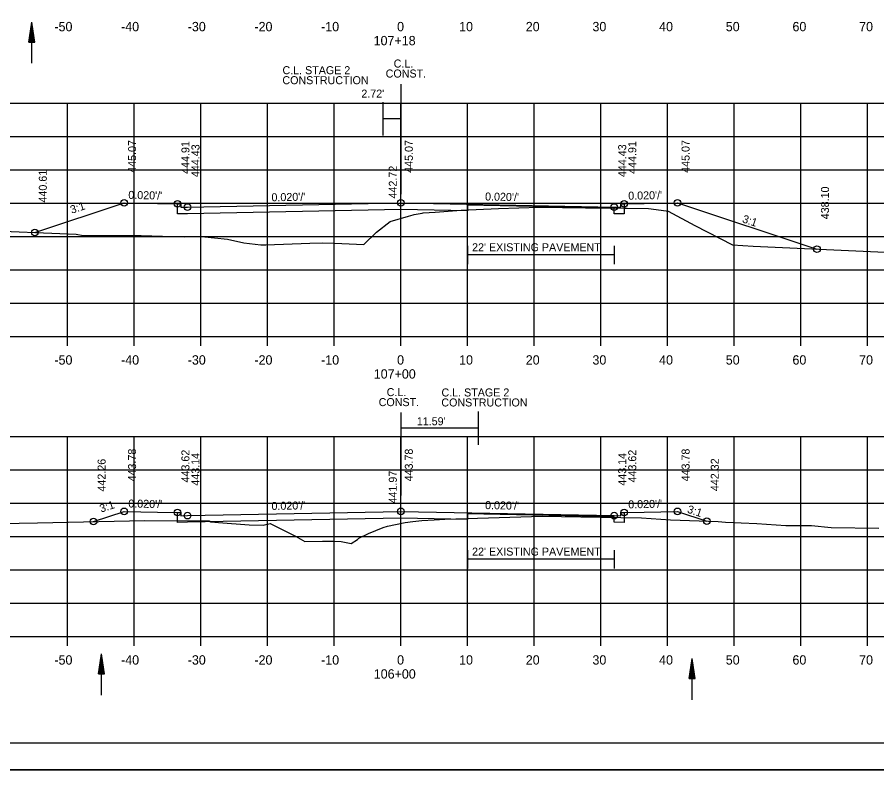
# Model space of a CAD drawing. Extents: x 1538688 to 1540766, y 656250 to 671912.
# Drawn here: x 1538800.6 to 1538929.6, y 657404.6 to 657517.5 of the extents above; entities that cross this region are included whole.
import ezdxf

# ---------------------------------------------------------------- set-up
doc = ezdxf.new("R2010")
doc.units = 0
for name, color, linetype in [('15', 7, 'Continuous'), ('18', 7, 'Continuous'), ('20', 7, 'Continuous'), ('22', 7, 'Continuous'), ('26', 7, 'Continuous'), ('39', 7, 'Continuous'), ('41', 7, 'Continuous'), ('42', 7, 'Continuous'), ('7', 7, 'Continuous'), ('Borings', 7, 'Continuous'), ('Default', 7, 'Continuous'), ('Horizontal Alignment', 7, 'Continuous'), ('RipRap', 7, 'Continuous'), ('Wall Heights', 7, 'Continuous')]:
    doc.layers.add(name, color=color, linetype=linetype)

msp = doc.modelspace()

# ---------------------------------------------------------------- linework, layer by layer
at = {"layer": '15'}
for p, q in [((1538802.4, 657513.74), (1538802.85, 657516.74)), ((1538802.47, 657513.74), (1538802.85, 657516.24)), ((1538803.3, 657513.74), (1538802.85, 657516.74)), ((1538803.22, 657513.74), (1538802.85, 657516.24)), ((1538802.55, 657513.74), (1538802.85, 657515.73)), ((1538802.62, 657513.74), (1538802.85, 657515.23)), ((1538802.7, 657513.74), (1538802.85, 657514.72)), ((1538803.14, 657513.74), (1538802.85, 657515.73)), ((1538803.07, 657513.74), (1538802.85, 657515.23)), ((1538802.99, 657513.74), (1538802.85, 657514.72)), ((1538802.4, 657513.74), (1538803.3, 657513.74)), ((1538802.78, 657513.74), (1538802.85, 657514.22)), ((1538802.92, 657513.74), (1538802.85, 657514.22)), ((1538812.82, 657418.96), (1538813.27, 657421.96)), ((1538813.72, 657418.96), (1538813.27, 657421.96)), ((1538812.89, 657418.96), (1538813.27, 657421.46)), ((1538812.97, 657418.96), (1538813.27, 657420.94)), ((1538813.64, 657418.96), (1538813.27, 657421.46)), ((1538813.57, 657418.96), (1538813.27, 657420.94)), ((1538901.41, 657418.29), (1538901.86, 657421.29)), ((1538901.49, 657418.29), (1538901.86, 657420.79)), ((1538902.31, 657418.29), (1538901.86, 657421.29)), ((1538902.24, 657418.29), (1538901.86, 657420.79)), ((1538813.04, 657418.96), (1538813.27, 657420.44)), ((1538813.12, 657418.96), (1538813.27, 657419.93)), ((1538813.2, 657418.96), (1538813.27, 657419.43)), ((1538813.49, 657418.96), (1538813.27, 657420.44)), ((1538813.42, 657418.96), (1538813.27, 657419.93)), ((1538813.34, 657418.96), (1538813.27, 657419.43)), ((1538901.56, 657418.29), (1538901.86, 657420.27)), ((1538901.64, 657418.29), (1538901.86, 657419.77)), ((1538901.72, 657418.29), (1538901.86, 657419.26)), ((1538902.16, 657418.29), (1538901.86, 657420.27)), ((1538902.09, 657418.29), (1538901.86, 657419.77)), ((1538902.01, 657418.29), (1538901.86, 657419.26)), ((1538812.82, 657418.96), (1538813.72, 657418.96)), ((1538901.41, 657418.29), (1538902.31, 657418.29)), ((1538901.79, 657418.29), (1538901.86, 657418.76)), ((1538901.93, 657418.29), (1538901.86, 657418.76))]:
    msp.add_line(p, q, dxfattribs=at)
at = {"layer": '18'}
for points in [[(1538794.81, 657485.51), (1538809.5, 657484.94), (1538810.52, 657484.75), (1538811.35, 657484.74), (1538819.24, 657484.72), (1538825.66, 657484.54), (1538828.26, 657484.6), (1538832.18, 657484.19), (1538834.64, 657483.62), (1538837.2, 657483.31), (1538837.95, 657483.32), (1538844.53, 657483.58), (1538846.48, 657483.65), (1538848.21, 657483.58), (1538852.63, 657483.38), (1538854.55, 657485.25), (1538856.58, 657486.81), (1538859.32, 657487.63), (1538860.04, 657487.83), (1538860.2, 657487.89), (1538861.4, 657488.09), (1538861.52, 657488.11), (1538863.35, 657488.25), (1538867.22, 657488.55), (1538872.84, 657488.76), (1538878.93, 657488.98), (1538885.86, 657488.9), (1538891.73, 657488.83), (1538892.12, 657488.82), (1538895.33, 657488.77), (1538897.96, 657488.42), (1538898.26, 657488.36), (1538902.27, 657486.23), (1538907.93, 657483.32), (1538911.05, 657483.11), (1538931.92, 657482.16)], [(1538789.86, 657441.39), (1538803.7, 657441.64), (1538819.76, 657442), (1538828.81, 657441.92), (1538829.42, 657441.95), (1538829.66, 657441.79), (1538830.85, 657441.69), (1538835.42, 657441.33), (1538837.55, 657441.27), (1538838.56, 657441.53), (1538842.3, 657439.67), (1538842.37, 657439.65), (1538842.4, 657439.63), (1538843.78, 657438.84), (1538846.41, 657438.87), (1538848.19, 657438.9), (1538849.24, 657438.81), (1538850.73, 657438.55), (1538851.67, 657439.13), (1538851.9, 657439.32), (1538853.34, 657440.02), (1538855.54, 657440.95), (1538856.16, 657441.11), (1538858.85, 657441.69), (1538860, 657441.85), (1538861.32, 657442), (1538863.2, 657442.09), (1538864.77, 657442.18), (1538871.31, 657442.37), (1538879.37, 657442.62), (1538888.07, 657442.49), (1538894.3, 657442.38), (1538898.63, 657442.06), (1538905.76, 657441.84), (1538906.87, 657441.72), (1538911.58, 657441.54), (1538915.93, 657441.25), (1538917.64, 657441.25), (1538919.76, 657441.24), (1538922.73, 657440.95), (1538929.9, 657440.82)]]:
    msp.add_lwpolyline(points, dxfattribs=at)
at = {"layer": '20'}
for points in [[(1538803.28, 657485.18), (1538816.67, 657489.64), (1538821.67, 657489.54), (1538824.67, 657489.48), (1538825.17, 657489.48), (1538825.18, 657488.98), (1538826.18, 657489), (1538858.18, 657489.64), (1538890.18, 657489), (1538891.18, 657488.98), (1538891.19, 657489.48), (1538891.69, 657489.48), (1538894.69, 657489.54), (1538899.69, 657489.64), (1538920.6, 657482.67)], [(1538812.1, 657441.83), (1538816.67, 657443.35), (1538821.67, 657443.25), (1538824.67, 657443.19), (1538825.17, 657443.19), (1538825.18, 657442.69), (1538826.18, 657442.71), (1538858.18, 657443.35), (1538890.18, 657442.71), (1538891.18, 657442.69), (1538891.19, 657443.19), (1538891.69, 657443.19), (1538894.69, 657443.25), (1538899.69, 657443.35), (1538904.07, 657441.89)]]:
    msp.add_lwpolyline(points, dxfattribs=at)
at = {"layer": '22'}
for p, q in [((1538718.18, 657504.57), (1538998.18, 657504.57)), ((1538808.18, 657469.57), (1538808.18, 657504.57)), ((1538818.18, 657469.57), (1538818.18, 657504.57)), ((1538828.18, 657469.57), (1538828.18, 657504.57)), ((1538838.18, 657469.57), (1538838.18, 657504.57)), ((1538848.18, 657469.57), (1538848.18, 657504.57)), ((1538858.18, 657469.57), (1538858.18, 657504.57)), ((1538868.18, 657469.57), (1538868.18, 657504.57)), ((1538878.18, 657469.57), (1538878.18, 657504.57)), ((1538888.18, 657469.57), (1538888.18, 657504.57)), ((1538898.18, 657469.57), (1538898.18, 657504.57)), ((1538908.18, 657469.57), (1538908.18, 657504.57)), ((1538918.18, 657469.57), (1538918.18, 657504.57)), ((1538928.18, 657469.57), (1538928.18, 657504.57)), ((1538718.18, 657499.57), (1538998.18, 657499.57)), ((1538718.18, 657494.57), (1538998.18, 657494.57)), ((1538718.18, 657489.57), (1538998.18, 657489.57)), ((1538718.18, 657484.57), (1538998.18, 657484.57)), ((1538718.18, 657479.57), (1538998.18, 657479.57)), ((1538718.18, 657474.57), (1538998.18, 657474.57)), ((1538718.18, 657469.57), (1538998.18, 657469.57)), ((1538718.18, 657454.57), (1538998.18, 657454.57)), ((1538808.18, 657424.57), (1538808.18, 657454.57)), ((1538818.18, 657424.57), (1538818.18, 657454.57)), ((1538828.18, 657424.57), (1538828.18, 657454.57)), ((1538838.18, 657424.57), (1538838.18, 657454.57)), ((1538848.18, 657424.57), (1538848.18, 657454.57)), ((1538858.18, 657424.57), (1538858.18, 657454.57)), ((1538868.18, 657424.57), (1538868.18, 657454.57)), ((1538878.18, 657424.57), (1538878.18, 657454.57)), ((1538888.18, 657424.57), (1538888.18, 657454.57)), ((1538898.18, 657424.57), (1538898.18, 657454.57)), ((1538908.18, 657424.57), (1538908.18, 657454.57)), ((1538918.18, 657424.57), (1538918.18, 657454.57)), ((1538928.18, 657424.57), (1538928.18, 657454.57)), ((1538718.18, 657449.57), (1538998.18, 657449.57)), ((1538718.18, 657444.57), (1538998.18, 657444.57)), ((1538718.18, 657439.57), (1538998.18, 657439.57)), ((1538718.18, 657434.57), (1538998.18, 657434.57)), ((1538718.18, 657429.57), (1538998.18, 657429.57)), ((1538718.18, 657424.57), (1538998.18, 657424.57))]:
    msp.add_line(p, q, dxfattribs=at)
at = {"layer": '26'}
msp.add_line((1538687.78, 657404.59), (1539021.11, 657404.59), dxfattribs=at)
msp.add_lwpolyline([(1538687.77, 657617.92), (1539021.11, 657617.92), (1539021.11, 657404.59), (1538687.77, 657404.59)], close=True, dxfattribs=at)
for centre in [(1538816.67, 657489.64), (1538858.18, 657489.64), (1538899.69, 657489.64), (1538824.67, 657489.48), (1538826.18, 657489), (1538826.18, 657489), (1538890.18, 657489), (1538890.18, 657489), (1538891.69, 657489.48), (1538803.28, 657485.18), (1538920.6, 657482.67), (1538816.67, 657443.35), (1538824.67, 657443.19), (1538858.18, 657443.35), (1538891.69, 657443.19), (1538899.69, 657443.35), (1538826.18, 657442.71), (1538826.18, 657442.71), (1538890.18, 657442.71), (1538890.18, 657442.71), (1538904.07, 657441.89), (1538812.1, 657441.83)]:
    msp.add_circle(centre, 0.5, dxfattribs=at)
at = {"layer": '39'}
for p, q in [((1538802.85, 657510.56), (1538802.85, 657516.74)), ((1538813.27, 657415.77), (1538813.27, 657421.96)), ((1538901.86, 657415.1), (1538901.86, 657421.29))]:
    msp.add_line(p, q, dxfattribs=at)
at = {"layer": '7'}
for p, q in [((1538868.17, 657483.18), (1538868.17, 657480.44)), ((1538890.17, 657483.18), (1538890.17, 657480.44)), ((1538890.17, 657481.81), (1538868.17, 657481.81)), ((1538868.17, 657437.53), (1538868.17, 657434.79)), ((1538890.17, 657437.53), (1538890.17, 657434.79)), ((1538890.17, 657436.16), (1538868.17, 657436.16))]:
    msp.add_line(p, q, dxfattribs=at)
at = {"layer": 'Borings'}
for p, q in [((1538718.18, 657469.57), (1538998.18, 657469.57)), ((1538808.18, 657468.17), (1538808.18, 657469.57)), ((1538818.18, 657468.17), (1538818.18, 657469.57)), ((1538828.18, 657468.17), (1538828.18, 657469.57)), ((1538838.18, 657468.17), (1538838.18, 657469.57)), ((1538848.18, 657468.17), (1538848.18, 657469.57)), ((1538858.18, 657468.17), (1538858.18, 657469.57)), ((1538868.18, 657468.17), (1538868.18, 657469.57)), ((1538878.18, 657468.17), (1538878.18, 657469.57)), ((1538888.18, 657468.17), (1538888.18, 657469.57)), ((1538898.18, 657468.17), (1538898.18, 657469.57)), ((1538908.18, 657468.17), (1538908.18, 657469.57)), ((1538918.18, 657468.17), (1538918.18, 657469.57)), ((1538928.18, 657468.17), (1538928.18, 657469.57)), ((1538718.18, 657424.57), (1538998.18, 657424.57)), ((1538808.18, 657423.17), (1538808.18, 657424.57)), ((1538818.18, 657423.17), (1538818.18, 657424.57)), ((1538828.18, 657423.17), (1538828.18, 657424.57)), ((1538838.18, 657423.17), (1538838.18, 657424.57)), ((1538848.18, 657423.17), (1538848.18, 657424.57)), ((1538858.18, 657423.17), (1538858.18, 657424.57)), ((1538868.18, 657423.17), (1538868.18, 657424.57)), ((1538878.18, 657423.17), (1538878.18, 657424.57)), ((1538888.18, 657423.17), (1538888.18, 657424.57)), ((1538898.18, 657423.17), (1538898.18, 657424.57)), ((1538908.18, 657423.17), (1538908.18, 657424.57)), ((1538918.18, 657423.17), (1538918.18, 657424.57)), ((1538928.18, 657423.17), (1538928.18, 657424.57))]:
    msp.add_line(p, q, dxfattribs=at)
at = {"layer": 'Default'}
for p, q in [((1538858.18, 657507.43), (1538858.18, 657490.91)), ((1538855.46, 657504.75), (1538855.46, 657499.75)), ((1538858.18, 657502.25), (1538855.46, 657502.25)), ((1538858.18, 657458.18), (1538858.18, 657445.72)), ((1538869.77, 657458.33), (1538869.77, 657453.33)), ((1538869.77, 657455.83), (1538858.18, 657455.83))]:
    msp.add_line(p, q, dxfattribs=at)
at = {"layer": 'RipRap'}
msp.add_line((1539016.36, 657408.57), (1538700.18, 657408.57), dxfattribs=at)
at = {"layer": 'Wall Heights'}
for points in [[(1538891.69, 657489.48), (1538891.69, 657487.98), (1538890.18, 657488), (1538890.17, 657488), (1538890.17, 657488.84), (1538868.17, 657489.28), (1538868.17, 657488.44), (1538858.18, 657488.64), (1538826.18, 657488), (1538824.67, 657487.98), (1538824.67, 657489.48)], [(1538891.69, 657443.19), (1538891.69, 657441.69), (1538890.18, 657441.71), (1538890.17, 657441.71), (1538890.17, 657442.54), (1538868.17, 657442.98), (1538868.17, 657442.15), (1538858.18, 657442.35), (1538826.18, 657441.71), (1538824.67, 657441.69), (1538824.67, 657443.19)]]:
    msp.add_lwpolyline(points, dxfattribs=at)

# ---------------------------------------------------------------- texts
at = {"layer": '41'}
for s, p in [('445.07', (1538818.47, 657494.14)), ('444.91', (1538826.47, 657493.98)), ('444.43', (1538827.98, 657493.5)), ('445.07', (1538859.98, 657494.14)), ('444.43', (1538891.98, 657493.5)), ('444.91', (1538893.49, 657493.98)), ('445.07', (1538901.49, 657494.14)), ('440.61', (1538805.08, 657489.68)), ('442.72', (1538857.58, 657490.29)), ('438.10', (1538922.4, 657487.17)), ('443.78', (1538818.47, 657447.85)), ('443.78', (1538859.98, 657447.85)), ('443.78', (1538901.49, 657447.85)), ('443.62', (1538826.47, 657447.69)), ('443.14', (1538827.98, 657447.21)), ('443.14', (1538891.98, 657447.21)), ('443.62', (1538893.49, 657447.69)), ('442.26', (1538813.9, 657446.33)), ('442.32', (1538905.87, 657446.39)), ('441.97', (1538857.58, 657444.54))]:
    msp.add_text(s, height=1.2, rotation=90, dxfattribs=at).set_placement(p)
at = {"layer": '42'}
for s, rotation, p in [("0.020'/'", 358.8542, (1538817.3, 657490.23)), ("0.020'/'", 1.1458, (1538892.3, 657490.1)), ("0.020'/'", 1.1458, (1538838.79, 657489.86)), ("0.020'/'", 358.8542, (1538870.81, 657489.99)), ('3:1', 18.4349, (1538808.82, 657487.99)), ('3:1', 341.5651, (1538909.3, 657486.73)), ("0.020'/'", 358.8542, (1538817.3, 657443.94)), ("0.020'/'", 1.1458, (1538892.3, 657443.8)), ('3:1', 18.4349, (1538813.23, 657443.16)), ("0.020'/'", 1.1458, (1538838.79, 657443.56)), ("0.020'/'", 358.8542, (1538870.81, 657443.7)), ('3:1', 341.5651, (1538901.04, 657443.19))]:
    msp.add_text(s, height=1.2, rotation=rotation, dxfattribs=at).set_placement(p)
at = {"layer": '7'}
for p in [(1538868.87, 657482.37), (1538868.87, 657436.72)]:
    msp.add_text("22' EXISTING PAVEMENT", height=1.2, dxfattribs=at).set_placement(p)
at = {"layer": 'Default'}
for s, p in [('C.L.', (1538857.11, 657509.93)), ('C.L. STAGE 2', (1538840.43, 657508.93)), ('CONST.', (1538855.91, 657508.43)), ('CONSTRUCTION', (1538840.42, 657507.43)), ("2.72'", (1538852.26, 657505.42)), ('C.L.', (1538856.06, 657460.64)), ('C.L. STAGE 2', (1538864.28, 657460.59)), ('CONST.', (1538854.86, 657459.14)), ('CONSTRUCTION', (1538864.26, 657459.09)), ("11.59'", (1538860.58, 657456.27))]:
    msp.add_text(s, height=1.2, dxfattribs=at).set_placement(p)
at = {"layer": 'Horizontal Alignment'}
for s, p in [('-50', (1538806.22, 657515.37)), ('-40', (1538816.22, 657515.37)), ('-30', (1538826.22, 657515.37)), ('-20', (1538836.22, 657515.37)), ('-10', (1538846.22, 657515.37)), ('0', (1538857.62, 657515.37)), ('10', (1538866.92, 657515.37)), ('20', (1538876.92, 657515.37)), ('30', (1538886.92, 657515.37)), ('40', (1538896.92, 657515.37)), ('50', (1538906.92, 657515.37)), ('60', (1538916.92, 657515.37)), ('70', (1538926.92, 657515.37)), ('107+18', (1538854.1, 657513.27)), ('-50', (1538806.22, 657465.37)), ('-40', (1538816.22, 657465.37)), ('-30', (1538826.22, 657465.37)), ('-20', (1538836.22, 657465.37)), ('-10', (1538846.22, 657465.37)), ('0', (1538857.62, 657465.37)), ('10', (1538866.92, 657465.37)), ('20', (1538876.92, 657465.37)), ('30', (1538886.92, 657465.37)), ('40', (1538896.92, 657465.37)), ('50', (1538906.92, 657465.37)), ('60', (1538916.92, 657465.37)), ('70', (1538926.92, 657465.37)), ('107+00', (1538854.12, 657463.27)), ('-50', (1538806.22, 657420.37)), ('-40', (1538816.22, 657420.37)), ('-30', (1538826.22, 657420.37)), ('-20', (1538836.22, 657420.37)), ('-10', (1538846.22, 657420.37)), ('0', (1538857.62, 657420.37)), ('10', (1538866.92, 657420.37)), ('20', (1538876.92, 657420.37)), ('30', (1538886.92, 657420.37)), ('40', (1538896.92, 657420.37)), ('50', (1538906.92, 657420.37)), ('60', (1538916.92, 657420.37)), ('70', (1538926.92, 657420.37)), ('106+00', (1538854.12, 657418.27))]:
    msp.add_text(s, height=1.4, dxfattribs=at).set_placement(p)

doc.saveas('drawing.dxf')
